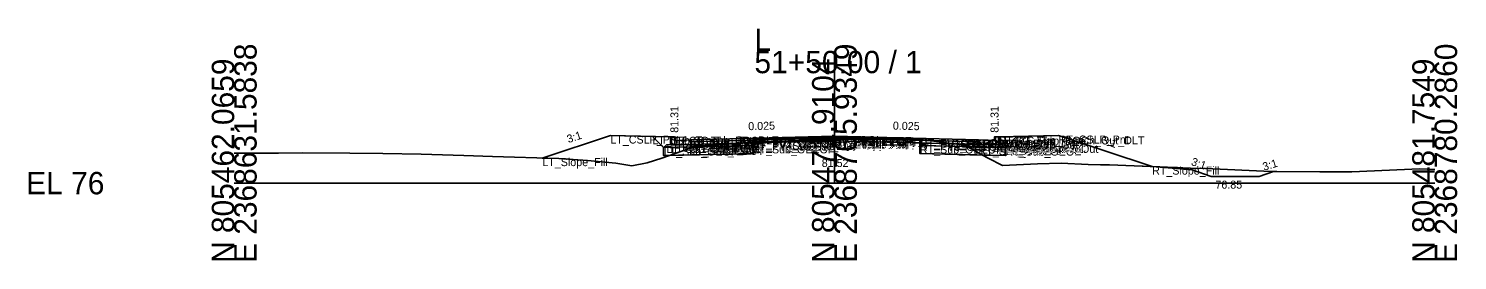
# Model space of a CAD drawing. Extents: x -26 to 8153, y -10 to 9520.
# Drawn here: x 3974.3 to 4152.8, y 8990.3 to 9019.4 of the extents above; entities that cross this region are included whole.
import ezdxf

# ---------------------------------------------------------------- set-up
doc = ezdxf.new("R2010")
doc.units = 0
for name, color, linetype in [('Exist CMT Pavement', 7, 'Continuous'), ('Exist Cross Section Cell', 7, 'Continuous'), ('Exist XS Center Line Elevation Label', 7, 'Continuous'), ('Exist XS Ground Line', 7, 'Continuous'), ('Prop CMT Conc Surface', 7, 'Continuous'), ('Prop CMT Concrete Structures', 7, 'Continuous'), ('Prop CMT Ditch DDE', 7, 'Continuous'), ('Prop CMT Pvmt Course 1', 7, 'Continuous'), ('Prop CMT Pvmt Course 1 CG', 7, 'Continuous'), ('Prop CMT Pvmt Course 1 Wedge', 7, 'Continuous'), ('Prop CMT Pvmt Course 2', 7, 'Continuous'), ('Prop CMT Pvmt Course 2 Wedge', 7, 'Continuous'), ('Prop CMT Pvmt Course 3', 7, 'Continuous'), ('Prop CMT Pvmt Course 3 Wedge', 7, 'Continuous'), ('Prop CMT Pvmt Surface', 7, 'Continuous'), ('Prop CMT Pvmt Wedge Surface 1', 7, 'Continuous'), ('Prop CMT Pvmt Wedge Surface 2', 7, 'Continuous'), ('Prop CMT Pvmt Wedge Surface 3', 7, 'Continuous'), ('Prop CMT Shallow Undercut', 7, 'Continuous'), ('Prop CMT Shallow Undercut Boundary', 7, 'Continuous'), ('Prop CMT Slope Grass', 7, 'Continuous'), ('Prop CMT Subgrade Earthwork', 7, 'Continuous'), ('Prop XS Earthwork Shape', 7, 'Continuous'), ('Prop XS Hydro Elevations', 7, 'Continuous'), ('Prop XS SE Text', 7, 'Continuous'), ('Prop XS Side Slope Text', 7, 'Continuous'), ('Prop XS Subgrade Earthwork', 7, 'Continuous'), ('Scratch_Level_2', 7, 'Continuous'), ('Scratch_Level_6', 7, 'Continuous')]:
    doc.layers.add(name, color=color, linetype=linetype)

msp = doc.modelspace()

# ---------------------------------------------------------------- linework, layer by layer
at = {"layer": 'Exist CMT Pavement'}
for p, q in [((4064.89, 9005.16), (4065.94, 9005.19)), ((4065.94, 9005.19), (4075.13, 9005.52)), ((4075.13, 9005.52), (4084.61, 9005.45)), ((4084.61, 9005.45), (4085.67, 9005.45))]:
    msp.add_line(p, q, dxfattribs=at)
at = {"layer": 'Exist Cross Section Cell'}
for p, q in [((4075, 9000), (4075, 9016.57)), ((4000, 9000), (4075, 9000)), ((4075, 9000), (4150, 9000))]:
    msp.add_line(p, q, dxfattribs=at)
at = {"layer": 'Exist XS Ground Line'}
for p, q in [((4064.89, 9005.16), (4065.94, 9005.19)), ((4065.94, 9005.19), (4075.13, 9005.52)), ((4075.13, 9005.52), (4084.61, 9005.45)), ((4084.61, 9005.45), (4085.67, 9005.45)), ((4085.67, 9005.45), (4086.8, 9005.32)), ((4086.8, 9005.32), (4091.27, 9004.77)), ((4000, 9003.76), (4005.55, 9003.74)), ((4005.55, 9003.74), (4008.5, 9003.78)), ((4008.5, 9003.78), (4014.46, 9003.76)), ((4014.46, 9003.76), (4018.59, 9003.72)), ((4018.59, 9003.72), (4023.37, 9003.64)), ((4023.37, 9003.64), (4028.68, 9003.47)), ((4028.68, 9003.47), (4032.27, 9003.32)), ((4053.43, 9003.13), (4057.74, 9004.65)), ((4057.74, 9004.65), (4063.6, 9005.02)), ((4063.6, 9005.02), (4064.89, 9005.16)), ((4091.27, 9004.77), (4094.22, 9003.12)), ((4032.27, 9003.32), (4040.57, 9003.07)), ((4040.57, 9003.07), (4044.14, 9002.84)), ((4044.14, 9002.84), (4047.68, 9002.52)), ((4047.68, 9002.52), (4049.68, 9002.17)), ((4049.68, 9002.17), (4051.62, 9002.53)), ((4051.62, 9002.53), (4053.43, 9003.13)), ((4094.22, 9003.12), (4096, 9002.19)), ((4096, 9002.19), (4100.39, 9002.4)), ((4100.39, 9002.4), (4103.32, 9002.49)), ((4103.32, 9002.49), (4106.71, 9002.33)), ((4106.71, 9002.33), (4108.23, 9002.28)), ((4108.23, 9002.28), (4109.38, 9002.28)), ((4109.38, 9002.28), (4112.45, 9002.16)), ((4112.45, 9002.16), (4119.47, 9001.87)), ((4119.47, 9001.87), (4121.36, 9001.83)), ((4121.36, 9001.83), (4129.56, 9001.45)), ((4139.65, 9001.42), (4148.09, 9001.78)), ((4148.09, 9001.78), (4150, 9001.7)), ((4129.56, 9001.45), (4130.27, 9001.44)), ((4130.27, 9001.44), (4135.65, 9001.41)), ((4135.65, 9001.41), (4139.18, 9001.42)), ((4139.18, 9001.42), (4139.65, 9001.42))]:
    msp.add_line(p, q, dxfattribs=at)
at = {"layer": 'Prop CMT Conc Surface'}
for points in [[(4055, 9005.31), (4055, 9005.81), (4054.5, 9005.81)], [(4057, 9005.44), (4055, 9005.31)], [(4093, 9005.44), (4095, 9005.31)], [(4095, 9005.31), (4095, 9005.81), (4095.5, 9005.81)]]:
    msp.add_lwpolyline(points, dxfattribs=at)
at = {"layer": 'Prop CMT Concrete Structures'}
for points in [[(4057, 9005.44), (4055, 9005.31), (4055, 9005.81), (4054.5, 9005.81)], [(4054.5, 9005.81), (4054.5, 9004.8), (4057, 9004.86)], [(4057, 9004.86), (4057, 9005.44)], [(4093, 9005.44), (4095, 9005.31), (4095, 9005.81), (4095.5, 9005.81)], [(4095.5, 9005.81), (4095.5, 9004.8), (4093, 9004.86)], [(4093, 9004.86), (4093, 9005.44)]]:
    msp.add_lwpolyline(points, dxfattribs=at)
at = {"layer": 'Prop CMT Ditch DDE'}
for p, q in [((4119.69, 9001.65), (4114.69, 9002.07)), ((4122.08, 9000.85), (4119.69, 9001.65)), ((4122.08, 9000.85), (4128.08, 9000.85)), ((4129.86, 9001.44), (4128.08, 9000.85))]:
    msp.add_line(p, q, dxfattribs=at)
at = {"layer": 'Prop CMT Pvmt Course 1'}
for points in [[(4075, 9005.89), (4057, 9005.44)], [(4057, 9005.44), (4057, 9005.19)], [(4057, 9005.19), (4064.89, 9005.39)], [(4064.89, 9005.52), (4075, 9005.77)], [(4064.89, 9005.39), (4064.89, 9005.52)], [(4075, 9005.64), (4075, 9005.89)], [(4075, 9005.89), (4093, 9005.44)], [(4075, 9005.64), (4075, 9005.89)], [(4075, 9005.77), (4075, 9005.64), (4075, 9005.64)], [(4085.67, 9005.5), (4075, 9005.77)], [(4075, 9005.77), (4075, 9005.64), (4075, 9005.64)], [(4085.67, 9005.38), (4085.67, 9005.5)], [(4093, 9005.19), (4085.67, 9005.38)], [(4093, 9005.44), (4093, 9005.19)]]:
    msp.add_lwpolyline(points, dxfattribs=at)
at = {"layer": 'Prop CMT Pvmt Course 1 CG'}
for points in [[(4057, 9004.86), (4054, 9004.79), (4053.66, 9004.45)], [(4053.66, 9004.45), (4057, 9004.53)], [(4057, 9004.53), (4057, 9004.86)], [(4093, 9004.86), (4096, 9004.79), (4096.34, 9004.45)], [(4093, 9004.53), (4093, 9004.86)], [(4096.34, 9004.45), (4093, 9004.53)]]:
    msp.add_lwpolyline(points, dxfattribs=at)
at = {"layer": 'Prop CMT Pvmt Course 1 Wedge'}
for points in [[(4075, 9005.77), (4064.89, 9005.52)], [(4075, 9005.77), (4085.67, 9005.5)]]:
    msp.add_lwpolyline(points, dxfattribs=at)
at = {"layer": 'Prop CMT Pvmt Course 2'}
for points in [[(4064.89, 9005.39), (4057, 9005.19)], [(4057, 9005.19), (4057, 9004.86)], [(4064.89, 9005.06), (4064.89, 9005.39)], [(4085.67, 9005.05), (4085.67, 9005.38)], [(4085.67, 9005.38), (4093, 9005.19)], [(4093, 9005.19), (4093, 9004.86)], [(4057, 9004.86), (4064.89, 9005.06)], [(4093, 9004.86), (4085.67, 9005.05)]]:
    msp.add_lwpolyline(points, dxfattribs=at)
at = {"layer": 'Prop CMT Pvmt Course 2 Wedge'}
for points in [[(4075, 9005.64), (4064.89, 9005.39)], [(4075, 9005.64), (4085.67, 9005.38)]]:
    msp.add_lwpolyline(points, dxfattribs=at)
at = {"layer": 'Prop CMT Pvmt Course 3'}
for points in [[(4064.89, 9005.06), (4057, 9004.86)], [(4057, 9004.86), (4057, 9004.53)], [(4057, 9004.53), (4064.89, 9004.73)], [(4064.89, 9004.73), (4064.89, 9005.06)], [(4085.67, 9005.05), (4093, 9004.86)], [(4085.67, 9004.71), (4085.67, 9005.05)], [(4093, 9004.53), (4085.67, 9004.71)], [(4093, 9004.86), (4093, 9004.53)]]:
    msp.add_lwpolyline(points, dxfattribs=at)
at = {"layer": 'Prop CMT Pvmt Course 3 Wedge'}
for points in [[(4075, 9005.31), (4064.89, 9005.06)], [(4075, 9005.31), (4085.67, 9005.05)]]:
    msp.add_lwpolyline(points, dxfattribs=at)
at = {"layer": 'Prop CMT Pvmt Surface'}
for points in [[(4075, 9005.89), (4057, 9005.44)], [(4075, 9005.89), (4093, 9005.44)]]:
    msp.add_lwpolyline(points, dxfattribs=at)
at = {"layer": 'Prop CMT Pvmt Wedge Surface 1'}
for points in [[(4057, 9005.19), (4057, 9005.44)], [(4064.89, 9005.39), (4057, 9005.19)], [(4075, 9005.77), (4064.89, 9005.52)], [(4064.89, 9005.52), (4064.89, 9005.39)], [(4075, 9005.77), (4085.67, 9005.5)], [(4085.67, 9005.5), (4085.67, 9005.38)], [(4085.67, 9005.38), (4093, 9005.19)], [(4093, 9005.19), (4093, 9005.44)]]:
    msp.add_lwpolyline(points, dxfattribs=at)
at = {"layer": 'Prop CMT Pvmt Wedge Surface 2'}
for points in [[(4075, 9005.64), (4057, 9005.19)], [(4057, 9005.19), (4057, 9005.44)], [(4075, 9005.64), (4093, 9005.19)], [(4093, 9005.19), (4093, 9005.44)]]:
    msp.add_lwpolyline(points, dxfattribs=at)
at = {"layer": 'Prop CMT Pvmt Wedge Surface 3'}
for points in [[(4057, 9004.86), (4057, 9005.44)], [(4075, 9005.31), (4057, 9004.86)], [(4075, 9005.31), (4093, 9004.86)], [(4093, 9004.86), (4093, 9005.44)]]:
    msp.add_lwpolyline(points, dxfattribs=at)
at = {"layer": 'Prop CMT Shallow Undercut'}
for points in [[(4054.38, 9003.47), (4064.89, 9003.73), (4064.89, 9004.73), (4057.43, 9004.54)], [(4085.67, 9004.71), (4091.65, 9004.57), (4093.51, 9003.52), (4085.67, 9003.71)]]:
    msp.add_lwpolyline(points, close=True, dxfattribs=at)
at = {"layer": 'Prop CMT Shallow Undercut Boundary'}
for p, q in [((4053.66, 9004.45), (4053.66, 9003.45)), ((4053.66, 9003.45), (4064.89, 9003.73)), ((4064.89, 9004.73), (4064.89, 9003.73)), ((4085.67, 9004.71), (4085.67, 9003.71)), ((4096.34, 9003.45), (4085.67, 9003.71)), ((4096.34, 9004.45), (4096.34, 9003.45))]:
    msp.add_line(p, q, dxfattribs=at)
at = {"layer": 'Prop CMT Slope Grass'}
for points in [[(4054.5, 9005.81), (4047, 9005.96), (4038.5, 9003.13)], [(4095.5, 9005.81), (4103, 9005.96), (4114.69, 9002.07)]]:
    msp.add_lwpolyline(points, dxfattribs=at)
at = {"layer": 'Prop CMT Subgrade Earthwork'}
for points in [[(4057, 9004.53), (4053.66, 9004.45), (4052.25, 9005.86)], [(4085.67, 9004.71), (4085.66, 9005.45)], [(4093, 9004.53), (4096.34, 9004.45), (4097.75, 9005.86)], [(4064.89, 9004.73), (4057, 9004.53)], [(4064.89, 9004.73), (4064.91, 9005.16)], [(4085.67, 9004.71), (4093, 9004.53)]]:
    msp.add_lwpolyline(points, dxfattribs=at)
at = {"layer": 'Prop XS Earthwork Shape'}
for p, q in [((4119.47, 9001.87), (4114.69, 9002.07)), ((4114.69, 9002.07), (4119.69, 9001.65)), ((4121.36, 9001.83), (4119.47, 9001.87)), ((4119.69, 9001.65), (4122.08, 9000.85)), ((4129.56, 9001.45), (4121.36, 9001.83)), ((4122.08, 9000.85), (4128.08, 9000.85)), ((4128.08, 9000.85), (4129.86, 9001.44)), ((4129.86, 9001.44), (4129.56, 9001.45))]:
    msp.add_line(p, q, dxfattribs=at)
for points in [[(4052.25, 9005.86), (4047, 9005.96), (4038.5, 9003.13), (4040.57, 9003.07), (4044.14, 9002.84), (4047.68, 9002.52), (4049.68, 9002.17), (4051.62, 9002.53), (4053.43, 9003.13), (4054.38, 9003.47), (4053.66, 9003.45), (4053.66, 9004.45)], [(4085.67, 9005.45), (4086.8, 9005.32), (4091.27, 9004.77), (4091.65, 9004.57), (4085.67, 9004.71), (4085.66, 9005.45)], [(4103.32, 9002.49), (4106.71, 9002.33), (4108.23, 9002.28), (4109.38, 9002.28), (4112.45, 9002.16), (4114.69, 9002.07), (4103, 9005.96), (4097.75, 9005.86), (4096.34, 9004.45), (4096.34, 9003.45), (4093.51, 9003.52), (4094.22, 9003.12), (4096, 9002.19), (4100.39, 9002.4)], [(4057, 9004.53), (4053.66, 9004.45), (4053.66, 9003.45), (4054.38, 9003.47), (4057.43, 9004.54)], [(4054.38, 9003.47), (4057.43, 9004.54), (4064.89, 9004.73), (4064.89, 9003.73)], [(4064.89, 9004.73), (4064.91, 9005.16), (4064.89, 9005.16), (4063.6, 9005.02), (4057.74, 9004.65), (4057.43, 9004.54)], [(4085.67, 9004.71), (4085.67, 9003.71), (4093.51, 9003.52), (4091.65, 9004.57)], [(4093, 9004.53), (4096.34, 9004.45), (4096.34, 9003.45), (4093.51, 9003.52), (4091.65, 9004.57)]]:
    msp.add_lwpolyline(points, close=True, dxfattribs=at)
msp.add_lwpolyline([(4114.69, 9002.07), (4114.69, 9002.07)], dxfattribs=at)
at = {"layer": 'Prop XS Subgrade Earthwork'}
for p, q in [((4053.66, 9004.45), (4064.89, 9004.73)), ((4085.67, 9004.71), (4096.34, 9004.45))]:
    msp.add_line(p, q, dxfattribs=at)
at = {"layer": 'Scratch_Level_6'}
for points in [[(4054.38, 9003.47), (4064.89, 9003.73), (4064.89, 9004.73), (4057.43, 9004.54)], [(4085.67, 9004.71), (4091.65, 9004.57), (4093.51, 9003.52), (4085.67, 9003.71)]]:
    msp.add_lwpolyline(points, close=True, dxfattribs=at)

# ---------------------------------------------------------------- texts
at = {"layer": 'Exist Cross Section Cell'}
for s, p in [('L', (4065, 9016.57)), ('51+50.00 / 1', (4065, 9013.77)), ('EL 76', (3974, 8998.6))]:
    msp.add_text(s, height=2.8, dxfattribs=at).set_placement(p)
for s, p in [('E 2368631.5838', (4002.8, 8990)), ('E 2368705.9349', (4077.8, 8990)), ('E 2368780.2860', (4152.8, 8990)), ('N 805462.0659', (4000, 8990)), ('N 805471.9104', (4075, 8990)), ('N 805481.7549', (4150, 8990))]:
    msp.add_text(s, height=2.8, rotation=90, dxfattribs=at).set_placement(p)
at = {"layer": 'Exist XS Center Line Elevation Label'}
msp.add_text('81.52', height=1, dxfattribs=at).set_placement((4073.41, 9002.02))
at = {"layer": 'Prop XS Hydro Elevations'}
for p in [(4055.5, 9006.31), (4095.5, 9006.31)]:
    msp.add_text('81.31', height=1, rotation=90, dxfattribs=at).set_placement(p)
at = {"layer": 'Prop XS SE Text'}
for rotation, p in [(1.4321, (4064.24, 9006.63)), (358.5679, (4082.29, 9006.71))]:
    msp.add_text('0.025', height=1, rotation=rotation, dxfattribs=at).set_placement(p)
at = {"layer": 'Prop XS Side Slope Text'}
for rotation, p in [(18.4349, (4041.76, 9005.01)), (341.5651, (4108.33, 9004.98)), (340.5375, (4119.49, 9002.29)), (16.5748, (4128.67, 9001.55))]:
    msp.add_text('3:1', height=1, rotation=rotation, dxfattribs=at).set_placement(p)
msp.add_text('76.85', height=1, dxfattribs=at).set_placement((4122.6, 8999.31))
at = {"layer": 'Scratch_Level_2'}
for s, p in [('LT_CSLP_Pnt', (4047, 9004.96)), ('LT_Sub_Trench_Out_DLT', (4052.25, 9004.86)), ('LT_CG_Top_BOC', (4054.5, 9004.81)), ('LT_CG_Top_Face', (4055, 9004.81)), ('LT_CG_Top_Gut', (4055, 9004.31)), ('LT_PV1_OEOT', (4057, 9004.44)), ('LT_PV2_OEOT', (4057, 9004.19)), ('LT_PV1_OEEOP', (4064.89, 9004.52)), ('LT_PV2_OEEOP', (4064.89, 9004.39)), ('LT_PV_Sub_Tie_Out', (4064.91, 9004.16)), ('PV1_PGL', (4075, 9004.89)), ('RT_PV1_IEEOP', (4075, 9004.77)), ('LT_PV1_IEEOP', (4075, 9004.77)), ('RT_PV2_IEEOP', (4075, 9004.64)), ('LT_PV2_IEEOP', (4075, 9004.64)), ('PV2_PGL', (4075, 9004.64)), ('RT_PV_IEEOP_EG', (4075, 9004.52)), ('LT_PV_IEEOP_EG', (4075, 9004.52)), ('RT_PV3_IEEOP', (4075, 9004.31)), ('LT_PV3_IEEOP', (4075, 9004.31)), ('RT_PV_Sub_Tie_Out', (4085.66, 9004.45)), ('RT_PV1_OEEOP', (4085.67, 9004.5)), ('RT_PV_OEEOP_EG', (4085.67, 9004.45)), ('RT_PV2_OEEOP', (4085.67, 9004.38)), ('RT_PV1_OEOT', (4093, 9004.44)), ('RT_PV2_OEOT', (4093, 9004.19)), ('RT_CG_Top_Face', (4095, 9004.81)), ('RT_CG_Top_Gut', (4095, 9004.31)), ('RT_CG_Top_BOC', (4095.5, 9004.81)), ('RT_Sub_Trench_Out_DLT', (4097.75, 9004.86)), ('RT_CSLP_Pnt', (4103, 9004.96)), ('LT_Sub_OEOP', (4053.66, 9003.45)), ('LT_CG1_Shelf_Out', (4054, 9003.79)), ('LT_CG_Bot_BOC', (4054.5, 9003.8)), ('LT_PV3_OEOT', (4057, 9003.86)), ('LT_CG_Bot_IE', (4057, 9003.86)), ('LT_Sub_OEOT', (4057, 9003.53)), ('LT_PV_OEEOP_EG', (4064.89, 9004.16)), ('LT_PV3_OEEOP', (4064.89, 9004.06)), ('LT_Sub_OEEOP', (4064.89, 9003.73)), ('RT_PV3_OEEOP', (4085.67, 9004.05)), ('RT_Sub_OEEOP', (4085.67, 9003.71)), ('RT_PV3_OEOT', (4093, 9003.86)), ('RT_CG_Bot_IE', (4093, 9003.86)), ('RT_Sub_OEOT', (4093, 9003.53)), ('RT_CG_Bot_BOC', (4095.5, 9003.8)), ('RT_CG1_Shelf_Out', (4096, 9003.79)), ('RT_Sub_OEOP', (4096.34, 9003.45)), ('LT_Slope_Fill', (4038.5, 9002.13)), ('RT_Slope_Fill', (4114.69, 9001.07))]:
    msp.add_text(s, height=1, dxfattribs=at).set_placement(p)

doc.saveas('drawing.dxf')
